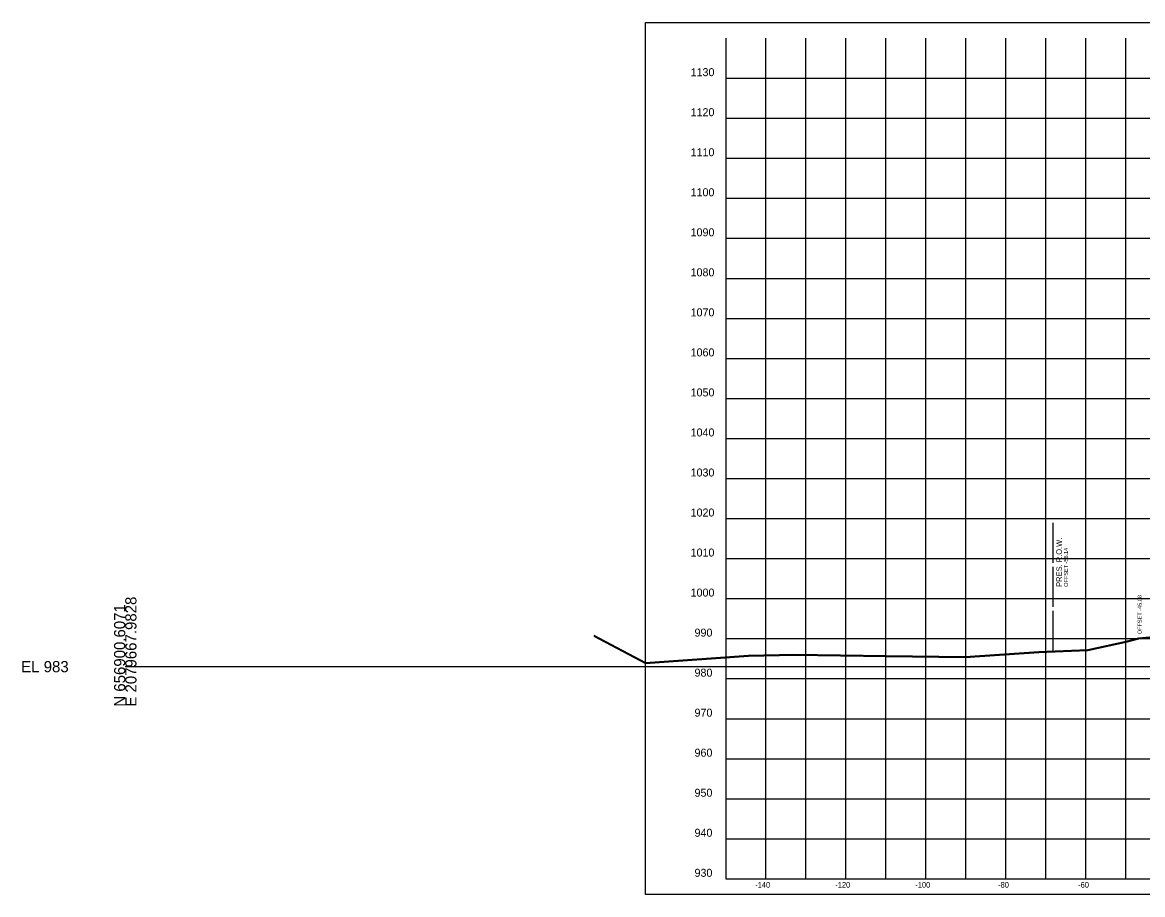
# Model space of a CAD drawing. Extents: x 1131015 to 1136271, y 133453 to 174329.
# Drawn here: x 1131014.8 to 1131294.6, y 172610.7 to 172828.6 of the extents above; entities that cross this region are included whole.
import ezdxf

# ---------------------------------------------------------------- set-up
doc = ezdxf.new("R2010")
doc.units = 0
for name, color, linetype in [('DESIGN - SHEET - Corner Text', 7, 'Continuous'), ('DESIGN - SHEET - Light Grid', 7, 'Continuous'), ('DESIGN - SHEET - Linework', 7, 'Continuous'), ('DESIGN - SHEET - Plot Shape', 7, 'Continuous'), ('DESIGN - TYPICAL - Slope Tie Text', 7, 'Continuous'), ('SURVEY - GROUND - Bottom of Topsoil Layer', 7, 'Continuous'), ('SURVEY - GROUND - Top of Ground', 7, 'Continuous'), ('SURVEY - PROPERTY - ROW Lines', 7, 'Continuous'), ('SURVEY - PROPERTY - ROW Lines Text', 7, 'Continuous')]:
    doc.layers.add(name, color=color, linetype=linetype)

msp = doc.modelspace()

# ---------------------------------------------------------------- linework, layer by layer
at = {"layer": 'DESIGN - SHEET - Light Grid'}
msp.add_line((1131040.46, 172667.66), (1131340.46, 172667.66), dxfattribs=at)
at = {"layer": 'DESIGN - SHEET - Linework'}
for p, q in [((1131200.46, 172614.66), (1131200.46, 172824.66)), ((1131210.46, 172614.66), (1131210.46, 172824.66)), ((1131220.46, 172614.66), (1131220.46, 172824.66)), ((1131230.46, 172614.66), (1131230.46, 172824.66)), ((1131240.46, 172614.66), (1131240.46, 172824.66)), ((1131250.46, 172614.66), (1131250.46, 172824.66)), ((1131260.46, 172614.66), (1131260.46, 172824.66)), ((1131270.46, 172614.66), (1131270.46, 172824.66)), ((1131280.46, 172614.66), (1131280.46, 172824.66)), ((1131290.46, 172614.66), (1131290.46, 172824.66)), ((1131190.46, 172814.66), (1131490.46, 172814.66)), ((1131190.46, 172804.66), (1131490.46, 172804.66)), ((1131190.46, 172794.66), (1131490.46, 172794.66)), ((1131190.46, 172784.66), (1131490.46, 172784.66)), ((1131190.46, 172774.66), (1131490.46, 172774.66)), ((1131190.46, 172764.66), (1131490.46, 172764.66)), ((1131190.46, 172754.66), (1131490.46, 172754.66)), ((1131190.46, 172744.66), (1131490.46, 172744.66)), ((1131190.46, 172734.66), (1131490.46, 172734.66)), ((1131190.46, 172724.66), (1131490.46, 172724.66)), ((1131190.46, 172714.66), (1131490.46, 172714.66)), ((1131190.46, 172704.66), (1131490.46, 172704.66)), ((1131190.46, 172694.66), (1131490.46, 172694.66)), ((1131190.46, 172684.66), (1131490.46, 172684.66)), ((1131190.46, 172674.66), (1131490.46, 172674.66)), ((1131190.46, 172664.66), (1131490.46, 172664.66)), ((1131190.46, 172654.66), (1131490.46, 172654.66)), ((1131190.46, 172644.66), (1131490.46, 172644.66)), ((1131190.46, 172634.66), (1131490.46, 172634.66)), ((1131190.46, 172624.66), (1131490.46, 172624.66))]:
    msp.add_line(p, q, dxfattribs=at)
msp.add_lwpolyline([(1131190.46, 172824.66), (1131190.46, 172614.66), (1131490.46, 172614.66), (1131490.46, 172824.66)], dxfattribs=at)
at = {"layer": 'DESIGN - SHEET - Plot Shape'}
msp.add_lwpolyline([(1131170.46, 172828.6), (1131510.46, 172828.6), (1131510.46, 172610.72), (1131170.46, 172610.72)], close=True, dxfattribs=at)
at = {"layer": 'SURVEY - GROUND - Bottom of Topsoil Layer'}
for p, q in [((1131157.49, 172675.29), (1131170.45, 172668.47)), ((1131280.94, 172671.7), (1131290.85, 172673.85)), ((1131290.85, 172673.85), (1131293.7, 172674.59)), ((1131293.7, 172674.59), (1131297.16, 172674.97)), ((1131170.45, 172668.47), (1131196.17, 172670.31)), ((1131196.17, 172670.31), (1131207.7, 172670.52)), ((1131207.7, 172670.52), (1131230.59, 172670.22)), ((1131230.59, 172670.22), (1131250.29, 172669.96)), ((1131250.29, 172669.96), (1131268.71, 172671.2)), ((1131268.71, 172671.2), (1131280.94, 172671.7))]:
    msp.add_line(p, q, dxfattribs=at)
at = {"layer": 'SURVEY - GROUND - Top of Ground'}
for p, q in [((1131157.49, 172675.54), (1131170.45, 172668.72)), ((1131280.94, 172671.95), (1131290.85, 172674.1)), ((1131290.85, 172674.1), (1131293.7, 172674.84)), ((1131293.7, 172674.84), (1131297.16, 172675.22)), ((1131170.45, 172668.72), (1131196.17, 172670.56)), ((1131196.17, 172670.56), (1131207.7, 172670.77)), ((1131207.7, 172670.77), (1131230.59, 172670.47)), ((1131230.59, 172670.47), (1131250.29, 172670.21)), ((1131250.29, 172670.21), (1131268.71, 172671.45)), ((1131268.71, 172671.45), (1131280.94, 172671.95))]:
    msp.add_line(p, q, dxfattribs=at)
at = {"layer": 'SURVEY - PROPERTY - ROW Lines'}
for p, q in [((1131272.31, 172693.6), (1131272.31, 172703.6)), ((1131272.31, 172682.6), (1131272.31, 172692.6)), ((1131272.31, 172671.6), (1131272.31, 172681.6))]:
    msp.add_line(p, q, dxfattribs=at)

# ---------------------------------------------------------------- texts
at = {"layer": 'DESIGN - SHEET - Corner Text'}
for s, height, p in [('1130', 2, (1131181.7, 172815.16)), ('1120', 2, (1131181.7, 172805.16)), ('1110', 2, (1131181.7, 172795.16)), ('1100', 2, (1131181.7, 172785.16)), ('1090', 2, (1131181.7, 172775.16)), ('1080', 2, (1131181.7, 172765.16)), ('1070', 2, (1131181.7, 172755.16)), ('1060', 2, (1131181.7, 172745.16)), ('1050', 2, (1131181.7, 172735.16)), ('1040', 2, (1131181.7, 172725.16)), ('1030', 2, (1131181.7, 172715.16)), ('1020', 2, (1131181.7, 172705.16)), ('1010', 2, (1131181.7, 172695.16)), ('1000', 2, (1131181.7, 172685.16)), ('990', 2, (1131182.68, 172675.16)), ('980', 2, (1131182.68, 172665.16)), ('970', 2, (1131182.68, 172655.16)), ('960', 2, (1131182.68, 172645.16)), ('950', 2, (1131182.68, 172635.16)), ('940', 2, (1131182.68, 172625.16)), ('930', 2, (1131182.68, 172615.16)), ('-140', 1.4, (1131197.83, 172612.46)), ('-120', 1.4, (1131217.83, 172612.46)), ('-100', 1.4, (1131237.83, 172612.46)), ('-80', 1.4, (1131258.51, 172612.46)), ('-60', 1.4, (1131278.51, 172612.46))]:
    msp.add_text(s, height=height, dxfattribs=at).set_placement(p)
at = {"layer": 'DESIGN - SHEET - Light Grid'}
for s, p in [('E 2079667.9828', (1131043.26, 172657.66)), ('N 656900.6071', (1131040.46, 172657.66))]:
    msp.add_text(s, height=2.8, rotation=90, dxfattribs=at).set_placement(p)
msp.add_text('EL 983', height=2.8, dxfattribs=at).set_placement((1131014.46, 172666.26))
at = {"layer": 'DESIGN - TYPICAL - Slope Tie Text'}
msp.add_text('OFFSET -45.08', height=1, rotation=90, dxfattribs=at).set_placement((1131294.38, 172675.78))
at = {"layer": 'SURVEY - PROPERTY - ROW Lines Text'}
for s, height, p in [('PRES. R.O.W.', 1.4, (1131274.46, 172687.6)), ('OFFSET -56.14', 1, (1131275.96, 172687.6))]:
    msp.add_text(s, height=height, rotation=90, dxfattribs=at).set_placement(p)

doc.saveas('drawing.dxf')
